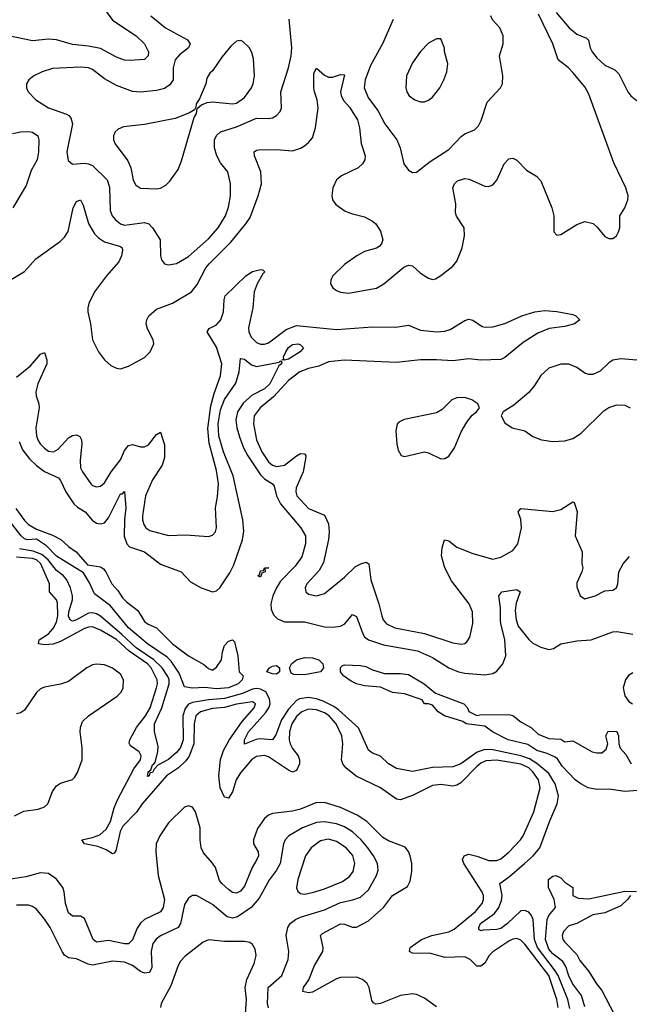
# Model space of a CAD drawing. Header units: inches. Extents: x 1771504 to 1971212, y 471788 to 643615.
# Tile 272 of 587: x 1816226 to 1819273, y 613027 to 617951. Entities that reach past the tile are written whole.
import ezdxf

# ---------------------------------------------------------------- set-up
doc = ezdxf.new("R2010")
doc.units = ezdxf.units.IN
doc.header["$MEASUREMENT"] = 0
doc.layers.add('B8611', color=7, linetype='Continuous')

msp = doc.modelspace()

# ---------------------------------------------------------------- linework, layer by layer
at = {"layer": 'B8611', "color": 5}
for points, elevation in [([(1816130, 616619.5), (1816250, 616691.6), (1816305.6, 616754.4), (1816430, 616843.2), (1816450, 616863.2), (1816467.5, 616892.5), (1816493.6, 617010), (1816510, 617041.1), (1816530, 617050.3), (1816543.2, 617023.2), (1816570, 616931.7), (1816599.5, 616879.5), (1816619.7, 616859.7), (1816650, 616839.8), (1816730, 616816.9), (1816737.6, 616810), (1816739, 616799), (1816734.6, 616770), (1816720.7, 616739.3), (1816659, 616670), (1816599.7, 616590), (1816571.8, 616531.8), (1816565.8, 616510), (1816566.2, 616490), (1816579.7, 616430), (1816589.4, 616349.4), (1816620.2, 616290), (1816650, 616250.3), (1816681.2, 616221.2), (1816710, 616208.4), (1816730, 616205.7), (1816770, 616217.7), (1816850, 616260.9), (1816878, 616290), (1816895.8, 616330), (1816892.3, 616350), (1816864.6, 616404.6), (1816858.5, 616430), (1816860.5, 616450), (1816871.4, 616470), (1816910, 616503.5), (1816990, 616533.2), (1817084.8, 616590), (1817113, 616627), (1817156.6, 616710), (1817172, 616730), (1817281.7, 616838.3), (1817356.8, 616930), (1817377.7, 616962.3), (1817417.8, 617070), (1817434.6, 617130), (1817430.8, 617190), (1817399.8, 617270), (1817398.3, 617290), (1817410, 617299.1), (1817420.4, 617299.6), (1817510, 617301.7), (1817590, 617295.9), (1817630, 617308.8), (1817650, 617320.9), (1817670, 617336.3), (1817690, 617360.9), (1817704.7, 617410), (1817717.7, 617510), (1817713.4, 617550), (1817699, 617590), (1817696.5, 617610), (1817695.6, 617684.4), (1817710, 617708.2), (1817750, 617674.4), (1817770, 617664.1), (1817790, 617663), (1817830, 617677.7), (1817850, 617676), (1817829.6, 617590.4), (1817832.2, 617570), (1817845.9, 617545.9), (1817874.1, 617514.1), (1817913.5, 617450), (1817924.2, 617410), (1817932.1, 617332.1), (1817952.7, 617270), (1817950.2, 617250), (1817938.5, 617230), (1817916.9, 617210), (1817834.9, 617170), (1817810, 617149.6), (1817790.2, 617109.8), (1817785.2, 617070), (1817788.9, 617050), (1817806.1, 617026.1), (1817853.2, 616993.2), (1817890, 616979.3), (1817950, 616965.7), (1817990, 616944.2), (1818005.8, 616930), (1818030, 616894), (1818040.2, 616850), (1818034.6, 616830), (1818023, 616817), (1818010, 616808.5), (1817950, 616792.5), (1817910.4, 616770), (1817850, 616726.9), (1817790.3, 616670), (1817780.3, 616650), (1817779.5, 616630), (1817790.4, 616610), (1817810, 616596.5), (1817830, 616588.4), (1817870, 616583.2), (1818010, 616608.6), (1818045.7, 616630), (1818146.1, 616713.9), (1818170, 616723.8), (1818190, 616719.7), (1818230, 616684.1), (1818270, 616657.8), (1818290, 616652.2), (1818304.6, 616655.4), (1818330, 616671.3), (1818390, 616719), (1818410, 616743.1), (1818437, 616810), (1818449.8, 616870), (1818446.8, 616910), (1818408.6, 616968.6), (1818404.7, 616984.7), (1818405.2, 617030), (1818391.6, 617110), (1818398.5, 617130), (1818414.6, 617145.4), (1818450, 617156.5), (1818473.1, 617153.1), (1818550, 617118.4), (1818570, 617117.1), (1818590, 617124.9), (1818611.2, 617148.8), (1818646.6, 617230), (1818670, 617255.8), (1818690, 617258.7), (1818710, 617248.7), (1818759.1, 617199.1), (1818808.6, 617168.6), (1818830, 617144.4), (1818884.9, 617010), (1818895.2, 616970), (1818896.3, 616890), (1818910, 616874), (1818930, 616877.1), (1819010, 616927), (1819050, 616942), (1819091.6, 616931.6), (1819113.1, 616913.1), (1819150, 616867.3), (1819170, 616857.3), (1819190, 616857.3), (1819209.5, 616870.5), (1819219.5, 616890), (1819225.1, 616910), (1819225.1, 616970), (1819250, 617010.8), (1819265.6, 617050), (1819267.6, 617070), (1819256.3, 617110), (1819194.9, 617234.9), (1819070, 617578.3), (1819050, 617615.3), (1818990, 617686.2), (1818968.5, 617710), (1818917.3, 617750), (1818890.6, 617830), (1818819, 617979.1)], 420), ([(1816659.4, 617990), (1816690, 617948.7), (1816807.2, 617870), (1816850, 617830.2), (1816869.1, 617790), (1816867.2, 617770), (1816850, 617751.3), (1816773.8, 617746.2), (1816750, 617749.2), (1816710, 617763.2), (1816630, 617806.2), (1816570, 617818.7), (1816490, 617827.4), (1816410, 617850.4), (1816370, 617853.1), (1816290, 617846.1), (1816170.2, 617869.8)], 420), ([(1818907.7, 617987.7), (1818971.7, 617910), (1819010, 617878.6), (1819058.5, 617858.5), (1819068.3, 617848.3), (1819077.1, 617810), (1819087.2, 617790), (1819110, 617760.6), (1819150, 617723.8), (1819199.8, 617699.8), (1819221.1, 617681.1), (1819265.5, 617590), (1819280.7, 617570), (1819304.9, 617550), (1819408.4, 617490), (1819450, 617439.1), (1819470, 617424), (1819490, 617433), (1819550, 617507.2), (1819600, 617580), (1819772.2, 617750), (1819881.7, 617878.3), (1819901.2, 617918.8), (1819926.6, 617990)], 420), ([(1816881.1, 617970), (1816954.9, 617910), (1817064.6, 617850), (1817077.1, 617830), (1817069.1, 617810), (1817024.6, 617775.4), (1817003.5, 617750), (1816993.5, 617710), (1816993.3, 617650), (1816975.4, 617624.6), (1816950, 617607.7), (1816910, 617596.3), (1816830, 617589), (1816790, 617592.3), (1816710, 617621.5), (1816650, 617655.9), (1816590, 617702.6), (1816570, 617709.8), (1816530, 617713.2), (1816390, 617706.6), (1816337.3, 617690), (1816295.5, 617670), (1816270.5, 617650), (1816259.3, 617630), (1816259.3, 617610), (1816268.2, 617590), (1816305.7, 617550), (1816370, 617510.2), (1816459.2, 617479.2), (1816472, 617472), (1816480.5, 617460.5), (1816489.3, 617430), (1816461, 617290), (1816467.3, 617247.3), (1816490, 617228.9), (1816550, 617232.7), (1816570, 617230.9), (1816590, 617221.8), (1816662.9, 617150), (1816674, 617114.1), (1816677.5, 616997.5), (1816688.7, 616970), (1816703.8, 616950), (1816730, 616930.2), (1816750, 616924.2), (1816850, 616936.3), (1816871.6, 616930), (1816890.2, 616910), (1816928.5, 616850), (1816929.2, 616769.2), (1816934, 616750), (1816950, 616730.4), (1816970, 616724.9), (1817010, 616732.2), (1817070, 616766), (1817170, 616854.6), (1817218.5, 616910), (1817254.1, 616970), (1817270, 617012.7), (1817280.2, 617070), (1817280.2, 617130), (1817266.6, 617190), (1817230, 617235.4), (1817210.9, 617270.9), (1817198.6, 617310), (1817199.6, 617350), (1817208.7, 617371.3), (1817230, 617390.9), (1817310, 617415.4), (1817410, 617458.3), (1817470, 617456.1), (1817490, 617460.2), (1817510, 617472), (1817527.7, 617492.3), (1817535.1, 617510), (1817530.6, 617590), (1817569.2, 617710), (1817583.4, 617770), (1817586, 617810), (1817573, 617953)], 440), ([(1818091.9, 617951.9), (1818039.4, 617830), (1817978.6, 617721.4), (1817952.8, 617650), (1817947.6, 617610), (1817970, 617558), (1818016.2, 617496.2), (1818050.1, 617430.1), (1818110.2, 617350), (1818126.9, 617310), (1818146, 617230), (1818170, 617199.1), (1818190, 617187.3), (1818210, 617187.7), (1818277.5, 617242.5), (1818370, 617302.4), (1818432.6, 617367.4), (1818450, 617379.6), (1818499.1, 617400.9), (1818519.4, 617420.6), (1818533, 617447), (1818561.7, 617538.3), (1818629.5, 617610), (1818639.5, 617630), (1818640.5, 617670), (1818624.4, 617770), (1818642, 617830), (1818643.1, 617870), (1818625.7, 617910), (1818589.8, 617950), (1818580.2, 617970)], 440), ([(1816190, 617381.3), (1816229.8, 617390.2), (1816270, 617391.8), (1816290, 617388.1), (1816316.1, 617370), (1816320.7, 617350), (1816319.4, 617290), (1816312.4, 617250), (1816283, 617197), (1816258.4, 617121.6), (1816191.6, 617010)], 420), ([(1816210, 616163.3), (1816279.7, 616220.3), (1816330, 616278), (1816350, 616286.4), (1816362, 616250), (1816361.2, 616230), (1816316.5, 616130), (1816306.2, 616090), (1816308.4, 616070), (1816322, 616030), (1816322.2, 616010), (1816305.8, 615910), (1816309.1, 615870), (1816316.8, 615850), (1816328.3, 615830), (1816350, 615807.3), (1816370, 615793.7), (1816394, 615790), (1816417.6, 615802.4), (1816470, 615859.5), (1816490, 615870.7), (1816510, 615874.5), (1816526.7, 615866.7), (1816535, 615850), (1816537, 615830), (1816528.1, 615748.1), (1816530.3, 615710), (1816539.5, 615690), (1816582, 615630), (1816590, 615621.3), (1816610, 615614.9), (1816630, 615618.3), (1816650, 615634.9), (1816683.4, 615690), (1816729.9, 615750), (1816750, 615796), (1816770, 615822), (1816790, 615826.4), (1816830, 615814.5), (1816850, 615814.7), (1816870, 615825.2), (1816910, 615876), (1816930, 615888.4), (1816950, 615824.9), (1816950, 615762), (1816937.4, 615722.6), (1816890, 615649.8), (1816854.2, 615570), (1816839, 615470), (1816838.9, 615450), (1816845.7, 615425.7), (1816856.9, 615410), (1816877, 615397), (1816970, 615371), (1817054.1, 615374.1), (1817170, 615366.7), (1817190, 615372.7), (1817204.2, 615390), (1817209.7, 615410.3), (1817205.2, 615510), (1817214.7, 615565.3), (1817218.6, 615630), (1817210, 615696.2), (1817172.6, 615832.6), (1817166.8, 615906.8), (1817180.7, 616019.3), (1817197.9, 616082.1), (1817229.9, 616170), (1817235.3, 616230), (1817210, 616313.6), (1817163.4, 616390), (1817173, 616407), (1817210, 616425.6), (1817230.5, 616449.5), (1817244.1, 616490), (1817247.2, 616550), (1817252.7, 616570), (1817356.2, 616670), (1817390, 616691.8), (1817430, 616702), (1817440.5, 616700.5), (1817451.7, 616690), (1817440.4, 616679.6), (1817413, 616630), (1817397.2, 616590), (1817390.5, 616510), (1817368.8, 616410), (1817370.7, 616390), (1817382.9, 616362.9), (1817410, 616337.2), (1817430, 616327.7), (1817450, 616327.8), (1817470, 616334.4), (1817558.1, 616401.9), (1817610, 616420.8), (1817810, 616402), (1817990, 616415.2), (1818106.4, 616413.6), (1818170, 616422.6), (1818230, 616397.5), (1818310.7, 616389.3), (1818350, 616393.1), (1818378.1, 616401.9), (1818450, 616446.5), (1818470, 616453.8), (1818490, 616449.1), (1818537.1, 616417.1), (1818553.2, 616413.2), (1818590, 616414.2), (1818650, 616431.2), (1818735.8, 616470), (1818800.7, 616490), (1818850, 616495.9), (1818911, 616491), (1818990, 616475.8), (1819006, 616470), (1819026, 616450), (1818998.8, 616430), (1818950, 616417.3), (1818873, 616407), (1818816.3, 616383.7), (1818742.6, 616337.4), (1818650, 616261.1), (1818630, 616251.6), (1818530, 616248.1), (1818470, 616255.1), (1818390, 616244.6), (1818310, 616250.6), (1818230, 616249.5), (1818110, 616236.1), (1817850, 616248.6), (1817770, 616239.7), (1817721.6, 616218.4), (1817670, 616207), (1817625.9, 616190), (1817570, 616146.1), (1817495.1, 616064.9), (1817427.4, 616010), (1817398.1, 615970), (1817394, 615930), (1817410, 615850.3), (1817435.5, 615790), (1817470, 615739.4), (1817490, 615722.8), (1817510, 615715.8), (1817550, 615723.8), (1817610, 615770.1), (1817630, 615780.7), (1817650, 615780.4), (1817656.1, 615770), (1817655.1, 615755.1), (1817643.3, 615690), (1817607.4, 615610), (1817605.7, 615590), (1817611, 615570), (1817670, 615506.8), (1817750, 615473.8), (1817770.1, 615430.1), (1817773.1, 615390), (1817769.1, 615350.9), (1817744.1, 615235.9), (1817723.2, 615196.8), (1817661.7, 615130), (1817652, 615110), (1817656.4, 615090), (1817670, 615077.6), (1817710, 615069), (1817750, 615081.7), (1817850, 615162.6), (1817904, 615216), (1817930.3, 615230.3), (1817957.1, 615237.1), (1817970.2, 615230.2), (1817981.3, 615150), (1818021.2, 615030), (1818035.3, 614970), (1818043.2, 614950), (1818058.6, 614930), (1818101.6, 614910), (1818250, 614881.4), (1818390, 614835), (1818431.7, 614828.3), (1818450, 614831.8), (1818460.6, 614839.4), (1818476.5, 614863.5), (1818490, 614932), (1818488.9, 614990), (1818472.5, 615030), (1818384.5, 615144.5), (1818350.9, 615210), (1818334, 615270), (1818336.9, 615310), (1818348.9, 615350), (1818370, 615344.7), (1818410, 615313.6), (1818490, 615280.9), (1818590, 615252.7), (1818630, 615262.6), (1818690, 615296.9), (1818715.4, 615330), (1818733.9, 615410), (1818730.5, 615450.5), (1818717.7, 615490), (1818730, 615506.7), (1818890, 615491), (1818930, 615502), (1818990, 615539.3), (1818996.7, 615536.7), (1819011.7, 615491.7), (1819003, 615370), (1819036.9, 615290), (1819034.9, 615230), (1819041.3, 615210), (1819036.4, 615190), (1819010, 615135.3), (1819010, 615114), (1819026.8, 615070), (1819050, 615054.8), (1819102, 615070), (1819150, 615094), (1819190, 615098), (1819209.2, 615110), (1819216.3, 615130), (1819221.3, 615190), (1819243.1, 615230), (1819274.1, 615265.9)], 380), ([(1816222.2, 615842.2), (1816239.7, 615799.7), (1816275.3, 615755.3), (1816310, 615721.4), (1816350, 615691.9), (1816419.3, 615659.3), (1816430, 615647.2), (1816456.1, 615590), (1816496.6, 615530), (1816513.8, 615513.8), (1816553.4, 615490), (1816588.1, 615448.1), (1816610, 615433.4), (1816630, 615430.2), (1816650, 615435.2), (1816670, 615459.7), (1816730, 615580.3), (1816739.7, 615580.3), (1816750, 615590.8), (1816757, 615510), (1816748.8, 615450), (1816748.6, 615368.6), (1816760.9, 615330), (1816775.3, 615315.3), (1816850, 615289.4), (1816930, 615228.2), (1817032.7, 615190), (1817080.2, 615140.2), (1817132.4, 615110), (1817190, 615090.2), (1817210, 615094.3), (1817226.9, 615110), (1817276, 615184), (1817296, 615224), (1817339.4, 615350), (1817346.2, 615393.8), (1817341.8, 615450), (1817292.7, 615670), (1817244, 615790), (1817221, 615870), (1817217, 615930), (1817230, 616000.2), (1817250, 616050.9), (1817306.3, 616133.7), (1817322.9, 616190), (1817330, 616256.4), (1817350, 616253), (1817385, 616225), (1817410, 616216), (1817522, 616238), (1817530, 616244.7), (1817535.9, 616235.9), (1817534, 616230), (1817520.7, 616219.3), (1817476, 616130), (1817450, 616105.1), (1817386.9, 616073.1), (1817344.4, 616035.6), (1817314.2, 615990), (1817305.8, 615950), (1817310.5, 615910), (1817324.2, 615864.2), (1817344.8, 615810), (1817365.9, 615770), (1817430, 615674.6), (1817450, 615654.5), (1817489, 615629), (1817497.7, 615617.7), (1817508.7, 615570), (1817528.9, 615530), (1817630.9, 615410), (1817654.8, 615370), (1817654.5, 615330), (1817635.5, 615264.5), (1817602.4, 615217.6), (1817530, 615142.1), (1817508.6, 615110), (1817490.9, 615070), (1817481.3, 615030), (1817482.8, 615002.8), (1817494.4, 614974.4), (1817514.4, 614954.4), (1817550, 614940.1), (1817650, 614938.8), (1817750, 614915.2), (1817790, 614912.3), (1817830, 614917.8), (1817851.2, 614928.8), (1817890, 614975.6), (1817910, 614966.4), (1817940.2, 614880.2), (1817950, 614865), (1817970, 614849), (1818044.9, 614824.9), (1818214.7, 614794.7), (1818290, 614761), (1818370, 614710.1), (1818419.5, 614690), (1818450, 614682.7), (1818550, 614673.9), (1818590, 614680.6), (1818610, 614692.2), (1818640.6, 614730), (1818655.2, 614770), (1818651.3, 614851.3), (1818630, 614929.6), (1818628.4, 614950), (1818629.9, 615010), (1818621.3, 615070), (1818635.3, 615090), (1818710, 615102), (1818726.8, 615090), (1818707.9, 615032.1), (1818703, 614997), (1818707, 614950), (1818718, 614918), (1818770, 614851.3), (1818790, 614832.2), (1818830, 614812), (1818870, 614801.1), (1818894.4, 614805.6), (1818930, 614830.2), (1819010, 614845), (1819082.7, 614850), (1819190, 614890.2), (1819210, 614890.9), (1819290, 614878.4)], 360), ([(1819390, 616241.7), (1819230, 616255.5), (1819190, 616247.6), (1819170, 616235.3), (1819126.6, 616193.4), (1819090, 616177), (1819070, 616176.2), (1819050, 616183.7), (1819010, 616211.5), (1818970, 616229), (1818930, 616229), (1818870, 616208), (1818830, 616172), (1818798.5, 616121.5), (1818770, 616086.6), (1818696.3, 616023.7), (1818642, 615990), (1818633, 615970), (1818650, 615934), (1818686.8, 615910), (1818750, 615895.3), (1818790, 615867.2), (1818834.8, 615850), (1818890, 615841.2), (1818950, 615845.4), (1818990, 615857.2), (1819030, 615880.7), (1819145.8, 615994.2), (1819170, 616011.1), (1819210, 616024.5), (1819250, 616023.2), (1819277.1, 616010)], 420), ([(1816206.7, 615506.7), (1816250, 615446.4), (1816270, 615426.7), (1816310, 615403), (1816390, 615373.7), (1816431.1, 615351.1), (1816470, 615316.2), (1816507.7, 615290), (1816564.4, 615224.4), (1816630, 615213.9), (1816644.3, 615204.3), (1816656.4, 615190), (1816685.7, 615130), (1816717, 615097), (1816740.1, 615060.1), (1816759.1, 615039.1), (1816816.1, 614996.1), (1816850, 614942), (1816867.8, 614927.8), (1816910, 614909.4), (1816990, 614828.9), (1817068.9, 614770), (1817145.5, 614725.5), (1817170, 614706.3), (1817190, 614697.6), (1817210, 614712.2), (1817233.7, 614750), (1817238.9, 614790), (1817250, 614820.7), (1817270, 614842.7), (1817290.2, 614850.2), (1817299.3, 614839.3), (1817316.4, 614770), (1817322.3, 614690), (1817342, 614670), (1817338, 614650), (1817317.4, 614630), (1817270, 614608.9), (1817210, 614603.9), (1817150.4, 614610.5), (1817088.3, 614608.3), (1817050, 614614.2), (1817023.2, 614683.2), (1816982.2, 614742.2), (1816962.7, 614762.7), (1816864.5, 614830), (1816769.4, 614910), (1816679.4, 615019.4), (1816600.3, 615080.3), (1816574.9, 615134.9), (1816544.2, 615184.2), (1816410, 615267.5), (1816359.4, 615319.4), (1816310, 615353.6), (1816265.1, 615350), (1816250, 615355.4), (1816232.7, 615370), (1816160.6, 615460.6)], 340), ([(1818974.9, 613005.1), (1818965, 613050), (1818917, 613170), (1818899.6, 613199.6), (1818813.7, 613310), (1818798.7, 613350), (1818791.9, 613450), (1818784, 613470), (1818770, 613487.5), (1818750, 613496.2), (1818730, 613494.6), (1818663.4, 613430), (1818630, 613406), (1818610, 613400.8), (1818541.9, 613398.1), (1818530, 613393.3), (1818521.4, 613401.4), (1818520.3, 613410), (1818528.3, 613430), (1818599.1, 613480.9), (1818620.3, 613510), (1818633.8, 613546.2), (1818636.6, 613570), (1818625.8, 613630), (1818674.9, 613665.1), (1818749.2, 613730), (1818792.9, 613770), (1818826.3, 613810), (1818875.5, 613944.5), (1818913, 614030), (1818919.6, 614070), (1818902.3, 614130), (1818870, 614180.5), (1818811.2, 614231.2), (1818773.8, 614253.8), (1818730, 614268.6), (1818590, 614298.6), (1818550, 614301.6), (1818511.7, 614288.3), (1818430, 614229.1), (1818390, 614213.5), (1818289.3, 614210.7), (1818190, 614190.6), (1818110, 614205.7), (1818070, 614228.9), (1818030, 614267.3), (1817990, 614283.1), (1817970, 614297.4), (1817918.8, 614410), (1817818.7, 614498.7), (1817795.5, 614515.5), (1817742, 614542), (1817710, 614553.9), (1817670, 614561.1), (1817625.1, 614554.9), (1817610, 614545.6), (1817570, 614502.6), (1817533.8, 614450), (1817505.9, 614374.1), (1817490.1, 614349.9), (1817425.3, 614354.7), (1817408.2, 614351.8), (1817350, 614327.4), (1817349.9, 614350), (1817369.9, 614390), (1817455.1, 614484.9), (1817471.5, 614510), (1817477.6, 614530), (1817475, 614555), (1817456.2, 614590), (1817430, 614603), (1817410, 614605.4), (1817390, 614602.7), (1817339.2, 614580.8), (1817250, 614555.7), (1817170, 614549.3), (1817090, 614536.2), (1817070, 614527.3), (1817053.3, 614506.7), (1817041.9, 614470), (1817042.6, 614350), (1817030, 614311), (1817010, 614285.2), (1816970, 614250.9), (1816916.7, 614223.3), (1816897.4, 614202.6), (1816890, 614186.1), (1816875.8, 614184.2), (1816873.2, 614170), (1816865.5, 614165.5), (1816862.4, 614170), (1816866.7, 614173.3), (1816868.3, 614190), (1816880.5, 614199.5), (1816890, 614224.6), (1816894.8, 614225.2), (1816902.1, 614237.9), (1816915.7, 614290), (1816917, 614317), (1816899.2, 614390), (1816899.4, 614430), (1816935.8, 614510), (1816973.5, 614630), (1816973, 614650), (1816966.2, 614666.2), (1816938.6, 614710), (1816896, 614750), (1816807.9, 614810), (1816736.8, 614876.8), (1816630, 614968.1), (1816610, 614979.8), (1816590, 614984.6), (1816570, 614982.1), (1816510, 614949.6), (1816490, 614943.5), (1816477.5, 614950), (1816470, 614967.8), (1816470.7, 614990), (1816488.8, 615050), (1816489.2, 615070), (1816479, 615110), (1816460.7, 615150), (1816444.1, 615170), (1816410, 615195.7), (1816367.8, 615250), (1816336.8, 615276.8), (1816292.8, 615292.8), (1816224, 615304)], 360), ([(1818916.6, 613010), (1818910.5, 613050), (1818870.5, 613170), (1818750, 613327.7), (1818730, 613347.8), (1818710, 613355.8), (1818690, 613352.1), (1818670, 613341.7), (1818591.4, 613288.6), (1818572.6, 613270), (1818550, 613232.3), (1818530, 613216.8), (1818510, 613217.6), (1818478.2, 613250), (1818450, 613263.6), (1818350, 613260.9), (1818280.8, 613280.8), (1818190, 613282.5), (1818173.6, 613290), (1818177.7, 613310), (1818234.8, 613350), (1818286.3, 613370), (1818370, 613388.6), (1818397.1, 613402.9), (1818503.6, 613490), (1818536.9, 613530), (1818544, 613550), (1818544.2, 613570), (1818536.6, 613590), (1818446.3, 613730), (1818439.3, 613750), (1818447.4, 613770), (1818470, 613777.7), (1818510, 613768.2), (1818570, 613746.1), (1818610, 613746.3), (1818630, 613754.3), (1818670, 613787.8), (1818729.2, 613850), (1818741.6, 613870), (1818795.7, 613990), (1818827.8, 614110), (1818818.9, 614150), (1818791.4, 614190), (1818769.9, 614210), (1818730, 614228.2), (1818610, 614248), (1818555.4, 614244.7), (1818530, 614232.4), (1818510, 614216.3), (1818430, 614134.6), (1818410, 614121.9), (1818390, 614118.3), (1818330, 614126.3), (1818290, 614121.2), (1818190, 614070.9), (1818130, 614049.9), (1818110, 614052.7), (1818029.9, 614109.9), (1817907.2, 614167.2), (1817856.1, 614210), (1817841.2, 614230), (1817833.9, 614250), (1817841.4, 614330), (1817836.6, 614370), (1817808.3, 614430), (1817772.9, 614470), (1817750, 614485), (1817710, 614499.9), (1817670, 614503), (1817636.6, 614490), (1817610, 614466.6), (1817585.8, 614430), (1817574.1, 614390), (1817572.5, 614350), (1817578.2, 614330), (1817590, 614306.1), (1817618.1, 614270), (1817624.1, 614250), (1817624.9, 614230), (1817610, 614196.2), (1817590, 614188.4), (1817570, 614196.9), (1817470, 614264.5), (1817450, 614271.3), (1817410, 614266.5), (1817383.8, 614250), (1817330, 614184.6), (1817308.4, 614150), (1817290, 614088.6), (1817270, 614057.1), (1817250, 614062.6), (1817227.6, 614110), (1817220.4, 614170), (1817229.4, 614250.6), (1817244.7, 614295.3), (1817272.2, 614347.8), (1817338.4, 614441.6), (1817397.5, 614510), (1817404.8, 614530), (1817390, 614538.7), (1817310, 614527.3), (1817250, 614511.5), (1817190, 614506.3), (1817129.8, 614490.2), (1817106.2, 614470), (1817098.5, 614430), (1817095.6, 614330), (1817072.8, 614267.2), (1817055.6, 614244.4), (1817019.4, 614210), (1816959.2, 614170), (1816837.9, 614030), (1816810, 613987), (1816741.7, 613918.3), (1816728.7, 613891.3), (1816705.6, 613794.4), (1816697.5, 613782.5), (1816690, 613779.2), (1816658.6, 613798.6), (1816616.2, 613816.2), (1816549.5, 613830), (1816536, 613850), (1816590, 613860.4), (1816625.5, 613874.5), (1816657.3, 613902.7), (1816679.8, 613940.2), (1816697.7, 614010), (1816714.1, 614050), (1816795.8, 614204.2), (1816829.9, 614250), (1816833.4, 614270), (1816822.7, 614290), (1816779, 614319), (1816772.4, 614332.4), (1816776.2, 614350), (1816808.7, 614411.3), (1816853.7, 614470), (1816877.9, 614510), (1816910.3, 614610), (1816914.6, 614630), (1816912.2, 614650), (1816882.5, 614710), (1816863.7, 614730), (1816772.5, 614792.5), (1816710, 614850.7), (1816630, 614898.6), (1816590, 614914), (1816570, 614913.3), (1816550, 614905.9), (1816430, 614841.8), (1816392.8, 614827.2), (1816350, 614823.7), (1816320.4, 614830), (1816323.7, 614850), (1816370, 614879.2), (1816393.3, 614906.7), (1816410, 614938.5), (1816416.9, 614970), (1816415.2, 615035.2), (1816409.4, 615050), (1816373.9, 615090), (1816374.6, 615130), (1816331.7, 615230), (1816310, 615249.9), (1816290, 615256.2), (1816210, 615262.4)], 380), ([(1816200.2, 613970), (1816247, 613993), (1816317.5, 614002.5), (1816350, 614013.6), (1816366.4, 614030), (1816390, 614091.5), (1816410, 614118.8), (1816430, 614131.8), (1816488.8, 614151.2), (1816499.6, 614160.4), (1816514.5, 614185.5), (1816537.4, 614250), (1816538, 614310), (1816528.1, 614390), (1816529.3, 614410.7), (1816539.6, 614440.4), (1816569.9, 614470.1), (1816712.8, 614567.2), (1816732.8, 614587.2), (1816743.4, 614610), (1816744.2, 614650), (1816730, 614677.5), (1816690, 614708.1), (1816650, 614723.8), (1816610, 614728.1), (1816590, 614723.8), (1816560.7, 614710), (1816470, 614640.8), (1816430, 614627.3), (1816350, 614613.4), (1816330, 614604.4), (1816310, 614586), (1816250, 614497.4), (1816230, 614484.2), (1816210, 614479.2)], 420), ([(1819337.4, 614097.4), (1819251.2, 614091.2), (1819170, 614103.2), (1819110, 614101.5), (1819066.6, 614110), (1819030, 614128.7), (1819003, 614150), (1818937.2, 614217.2), (1818914.1, 614254.1), (1818903.1, 614263.1), (1818861.7, 614281.7), (1818810, 614295.5), (1818765.4, 614325.4), (1818667.8, 614350), (1818588.7, 614390), (1818550, 614417.2), (1818458, 614430), (1818440.2, 614440.2), (1818349, 614470), (1818317.2, 614490), (1818290, 614522), (1818269.2, 614529.2), (1818248.7, 614530), (1818238, 614550), (1818150, 614579.2), (1818090, 614586.6), (1818030, 614613), (1817950, 614619.3), (1817909.9, 614629.9), (1817882.2, 614642.2), (1817843.7, 614670), (1817829.2, 614690), (1817829.6, 614710.4), (1817838.9, 614721.1), (1817850, 614724.9), (1817930, 614720.5), (1817956.1, 614716.1), (1817990, 614699.3), (1818050, 614681.3), (1818130, 614681.3), (1818170, 614675.5), (1818247.9, 614630), (1818303.4, 614583.4), (1818445.5, 614530), (1818464, 614510), (1818470.9, 614490.9), (1818510, 614471.3), (1818525.2, 614474.8), (1818670, 614476.1), (1818690, 614471.7), (1818730, 614438.6), (1818784, 614410), (1818817, 614377), (1818870, 614355.8), (1818930, 614353.4), (1818950, 614339.3), (1818990, 614344.9), (1819086.7, 614290), (1819110, 614283.5), (1819135.2, 614284.8), (1819157.6, 614302.4), (1819165.4, 614330), (1819155.8, 614370), (1819167.6, 614392.4), (1819210, 614390.4), (1819219.5, 614370), (1819221.1, 614330), (1819228, 614308), (1819255.2, 614275.2), (1819281.8, 614230)], 340), ([(1819290, 614684.3), (1819268.6, 614671.4), (1819253.6, 614650), (1819242.5, 614610), (1819250.8, 614570), (1819270, 614541.8), (1819288.8, 614528.8)], 360), ([(1818310, 613014.3), (1818250, 613057.5), (1818210, 613075.9), (1818190, 613078.3), (1818130, 613070.9), (1818030, 613031.2), (1818006.7, 613026.7), (1817993.5, 613033.5), (1817985.8, 613045.8), (1817972.5, 613110), (1817962.2, 613130), (1817939.1, 613150), (1817910, 613161.6), (1817830, 613159.9), (1817810, 613153.6), (1817690, 613087.8), (1817670, 613083.8), (1817641.3, 613090), (1817643.7, 613110), (1817670.3, 613149.7), (1817699.5, 613220.5), (1817740.7, 613290), (1817743.2, 613310), (1817728.8, 613370), (1817738.6, 613381.4), (1817830, 613429.5), (1817850, 613427.2), (1817890, 613411.6), (1817910, 613413), (1817970, 613444.4), (1818043.7, 613510), (1818090, 613571), (1818163.8, 613616.2), (1818177.9, 613642.1), (1818185.4, 613690), (1818186.1, 613730), (1818177.8, 613770), (1818170, 613791.5), (1818152.5, 613812.5), (1818070, 613845), (1818041.4, 613861.4), (1817960.2, 613940.2), (1817913.3, 613973.3), (1817830, 614010.4), (1817750, 614035.4), (1817705.3, 614034.7), (1817630, 614003.1), (1817590, 613991.9), (1817490, 613981.3), (1817470, 613973), (1817450, 613955.8), (1817413.6, 613906.4), (1817393.7, 613850), (1817394.8, 613830), (1817417, 613790), (1817418.8, 613770), (1817411.5, 613750), (1817387.8, 613710), (1817350, 613616.8), (1817330, 613592), (1817310, 613582.8), (1817290, 613585.7), (1817270, 613600.2), (1817236, 613630), (1817225.2, 613645.2), (1817204.1, 613710), (1817190, 613733.3), (1817144.7, 613784.7), (1817133, 613810), (1817127.9, 613850), (1817128.1, 613910), (1817104.1, 613990), (1817090, 614012.3), (1817070, 614019.8), (1817050, 614012.6), (1816970, 613934), (1816925.7, 613870), (1816907, 613830), (1816906.4, 613790), (1816918.3, 613670), (1816949.2, 613550), (1816943.5, 613510), (1816930, 613489.9), (1816850.2, 613450), (1816830, 613431.9), (1816813.1, 613406.9), (1816790, 613349.7), (1816770, 613329.2), (1816750, 613328.4), (1816670, 613345.2), (1816610, 613337.3), (1816592.8, 613350), (1816550, 613455.1), (1816530, 613467.8), (1816490, 613467.4), (1816470, 613484.8), (1816453.9, 613530), (1816448.4, 613588.4), (1816440.5, 613610), (1816410, 613653.2), (1816370, 613681.4), (1816330, 613684.3), (1816255.7, 613664.3), (1816170, 613650.7)], 420), ([(1817468.7, 613008.7), (1817464.9, 613030), (1817467.3, 613110), (1817535.5, 613170), (1817567.2, 613250), (1817571.5, 613291.5), (1817558.3, 613370), (1817566, 613410), (1817578.2, 613430), (1817603.5, 613450), (1817630, 613462), (1817750, 613499.8), (1817830, 613535.5), (1817891.5, 613548.5), (1817930, 613563.2), (1817970, 613599.7), (1818009.9, 613670), (1818017.7, 613697.7), (1818015, 613730), (1817995, 613770), (1817965.6, 613810), (1817932.7, 613850), (1817890, 613888.4), (1817850, 613914.4), (1817810, 613929.5), (1817750, 613938.5), (1817710, 613935.3), (1817639.1, 613910), (1817570.6, 613869.4), (1817553.5, 613850), (1817543.9, 613830), (1817527.8, 613730), (1817510, 613697.4), (1817474.8, 613650), (1817422.7, 613557.3), (1817383.5, 613510), (1817315.2, 613464.8), (1817290, 613457.5), (1817263.3, 613463.3), (1817190, 613525.7), (1817110, 613571.1), (1817090, 613571.3), (1817070, 613558), (1817050, 613525.1), (1817029.1, 613430.9), (1817017.5, 613410), (1816930, 613368.5), (1816908.1, 613351.9), (1816891.6, 613330), (1816882.9, 613290), (1816885.6, 613210), (1816874.1, 613185.9), (1816850, 613181.5), (1816830, 613190.5), (1816790, 613220.6), (1816750, 613237.7), (1816690, 613241.6), (1816590, 613222.8), (1816567.3, 613227.3), (1816510, 613254.5), (1816470, 613258.3), (1816450, 613272.8), (1816437.6, 613290), (1816378.5, 613410), (1816351.9, 613450), (1816310, 613502.3), (1816290, 613516.1), (1816270, 613522.2), (1816210, 613522.5)], 440), ([(1819050, 613014.7), (1819033.5, 613070), (1818988.6, 613130), (1818970, 613168.7), (1818956.1, 613216.1), (1818939.9, 613239.9), (1818890, 613278.9), (1818870, 613301.9), (1818853.4, 613350), (1818861.7, 613450), (1818870, 613470.2), (1818903.9, 613510), (1818897.2, 613550), (1818869.8, 613610), (1818869.6, 613650.4), (1818890, 613666.8), (1818906, 613670), (1818930, 613659.1), (1818950, 613637.6), (1818990.4, 613610.4), (1818990.7, 613570), (1819017.3, 613557.3), (1819070, 613554.3), (1819250, 613592.4), (1819309.3, 613590.7)], 340), ([(1819278.7, 613570), (1819263.8, 613550), (1819230, 613519.9), (1819150, 613484.3), (1819090, 613474.8), (1819010, 613430.7), (1818970, 613418.3), (1818944.6, 613390), (1818936.9, 613370), (1818941.3, 613350), (1818950, 613337), (1819010, 613274.9), (1819026.5, 613246.5), (1819071, 613191), (1819108.7, 613128.7), (1819136, 613096), (1819196.9, 612976.9)], 340), ([(1817353.3, 612953.3), (1817358.7, 613050), (1817352.7, 613110), (1817361.3, 613150), (1817397.8, 613230), (1817408.1, 613270), (1817403, 613303), (1817390, 613326), (1817375.3, 613335.3), (1817350, 613340.2), (1817250, 613340.2), (1817170, 613349.8), (1817143, 613337), (1817053.3, 613266.7), (1817030, 613242.6), (1817018.5, 613221.5), (1816981.2, 613118.8), (1816933.6, 613030), (1816929.1, 613010)], 460)]:
    msp.add_lwpolyline(points, dxfattribs=dict(at, elevation=elevation))
for points, elevation in [([(1817330, 617846.6), (1817310, 617842.9), (1817280.7, 617819.3), (1817235.8, 617764.2), (1817190, 617696), (1817176.4, 617683.6), (1817161.6, 617658.4), (1817155.5, 617630), (1817125.2, 617554.8), (1817107.7, 617530), (1817106.8, 617513.2), (1817099.8, 617500.2), (1817074.4, 617485.6), (1817002.7, 617457.3), (1816850, 617426.6), (1816745.1, 617414.9), (1816717.2, 617402.8), (1816703, 617390), (1816694.4, 617370), (1816695.3, 617350), (1816702.6, 617330), (1816765.7, 617245.7), (1816780.6, 617210), (1816792.2, 617150), (1816805.1, 617125.1), (1816830, 617109.1), (1816910, 617105.2), (1816930, 617108.1), (1816956, 617124), (1816976.4, 617143.6), (1817018.2, 617201.8), (1817034.8, 617245.2), (1817098, 617462), (1817110, 617482), (1817113.6, 617506.4), (1817134.8, 617525.2), (1817162.4, 617537.6), (1817190, 617539.6), (1817289, 617531), (1817310, 617534.3), (1817350, 617561.3), (1817385.1, 617610), (1817393.1, 617630), (1817399.2, 617670), (1817394.5, 617754.5), (1817386.7, 617786.7), (1817372.3, 617812.3), (1817341.2, 617841.2)], 460), ([(1818330, 617855.3), (1818310, 617855.3), (1818270, 617833.2), (1818230, 617792.3), (1818190, 617736), (1818159.5, 617670), (1818156.5, 617610), (1818161.1, 617590), (1818172.7, 617570), (1818200.7, 617550), (1818230, 617539.5), (1818250, 617540.4), (1818270, 617548.2), (1818290, 617563), (1818325.1, 617610), (1818346.6, 617650), (1818360.9, 617690), (1818365.2, 617730), (1818348.7, 617791.3), (1818348.7, 617808.7)], 460), ([(1817550, 616247.6), (1817538, 616250), (1817546.3, 616253.7), (1817544.8, 616264.8), (1817556.4, 616290), (1817570, 616312.2), (1817590, 616326.4), (1817618, 616330), (1817630, 616324.9), (1817644.9, 616310), (1817627.7, 616290), (1817570, 616253.3)], 360), ([(1818450, 616060.7), (1818410, 616060.2), (1818385.5, 616050), (1818337.7, 616002.3), (1818310, 615984.8), (1818148.2, 615951.8), (1818121.5, 615938.5), (1818111.9, 615928.1), (1818105.8, 615894.1), (1818111.5, 615830), (1818118, 615798), (1818132, 615772), (1818150, 615767), (1818250, 615789.1), (1818270, 615785.2), (1818330, 615754.3), (1818350, 615756.5), (1818370, 615768), (1818399, 615810), (1818433.1, 615890), (1818461.1, 615938.9), (1818486.7, 615973.3), (1818509.5, 615990), (1818523.7, 616010), (1818516, 616030), (1818486.6, 616050)], 420), ([(1817430, 615163.7), (1817415.3, 615170), (1817424.1, 615175.9), (1817430, 615194.9), (1817444, 615196), (1817450, 615210.3), (1817471.3, 615210), (1817451.3, 615208.7), (1817453, 615190), (1817436.8, 615183.2)], 340), ([(1817650, 614673.6), (1817596.3, 614676.3), (1817583.5, 614683.5), (1817574.8, 614710), (1817584, 614730), (1817609.9, 614750.1), (1817650, 614761.2), (1817690, 614759.5), (1817721.3, 614750), (1817740.3, 614730), (1817743.7, 614710), (1817730, 614689.7)], 340), ([(1817510, 614678), (1817490, 614679.1), (1817460.9, 614690), (1817474.5, 614710), (1817490, 614718.3), (1817510, 614721.1), (1817524.4, 614710), (1817524.4, 614690)], 340), ([(1817770, 613852.2), (1817730, 613843.8), (1817683, 613810), (1817653.6, 613770), (1817615.5, 613650), (1817608.6, 613608.6), (1817616.5, 613590), (1817630, 613581.2), (1817650, 613578.2), (1817690, 613585.3), (1817750, 613603.6), (1817839, 613641), (1817874.1, 613665.9), (1817893, 613690), (1817901.2, 613730), (1817890.6, 613770.6), (1817857.9, 613810), (1817810, 613841.3)], 460)]:
    msp.add_lwpolyline(points, close=True, dxfattribs=dict(at, elevation=elevation))

doc.saveas('drawing.dxf')
